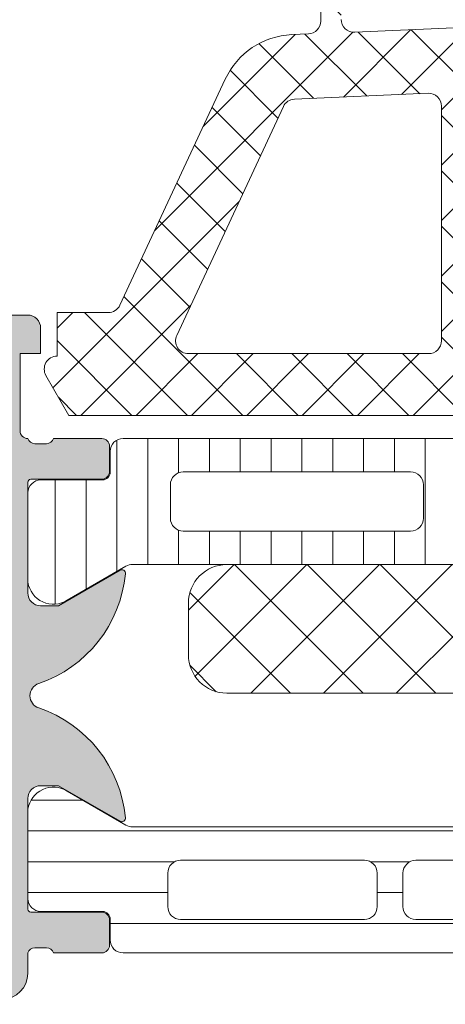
# Model space of a CAD drawing. Header units: millimetres. Extents: x 144573 to 336993, y 74252 to 247042.
# Tile 777 of 1056: x 224734 to 224750, y 194869 to 194907. Entities that reach past the tile are written whole.
import ezdxf

# ---------------------------------------------------------------- set-up
doc = ezdxf.new("R2010")
doc.units = ezdxf.units.MM
doc.layers.add('FASÁDA DETAILNÍ', color=255, linetype='Continuous', lineweight=0)
doc.layers.add('NOVA', color=255, linetype='Continuous', lineweight=0)

# ---------------------------------------------------------------- blocks, each defined once
blk = doc.blocks.new('A$C69D17D4D')
at = {"layer": 'FASÁDA DETAILNÍ'}
h = blk.add_hatch(dxfattribs=at)
h.set_pattern_fill('ANSI37', color=256, scale=0.48, angle=180, style=0)
h.set_pattern_definition([(225, (1618.818060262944, 21524.49993133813), (1.077630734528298, -1.077630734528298), []), (315, (1618.818060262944, 21524.49993133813), (1.077630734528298, 1.077630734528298), [])])
edge = h.paths.add_edge_path(flags=16)
edge.add_line((1622.219337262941, 21523.83563733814), (1622.119593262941, 21522.44278333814))
edge.add_arc((1622.718060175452, 21522.39992584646), 0.5999995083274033, 175.9039194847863, 270.0000083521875)
edge.add_arc((1622.718060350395, 21522.39992584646), 0.5999995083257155, 269.9999916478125, 364.0960805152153)
edge.add_line((1623.316527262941, 21522.44278333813), (1623.216783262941, 21523.83563733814))
edge.add_arc((1622.718060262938, 21523.79992286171), 0.500000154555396, 4.096064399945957, 175.9039356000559)
edge = h.paths.add_edge_path(flags=16)
edge.add_arc((1624.318056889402, 21526.99993096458), 0.49999962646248, 179.9999571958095, 270.0000428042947)
edge.add_line((1624.318057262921, 21526.49993133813), (1627.911742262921, 21526.49993133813))
edge.add_arc((1627.911742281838, 21526.99993167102), 0.5000003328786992, 269.9999978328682, 383.2180266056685)
edge.add_line((1628.371248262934, 21527.19704733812), (1625.655370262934, 21533.52814933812))
edge.add_arc((1625.195864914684, 21533.33103341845), 0.4999998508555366, 23.21808179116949, 92.50011063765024)
edge.add_line((1625.174054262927, 21533.83055733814), (1624.296247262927, 21533.79223133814))
edge.add_arc((1624.318056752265, 21533.29270772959), 0.4999994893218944, 92.49997911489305, 180.0000448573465)
edge.add_line((1623.818057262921, 21533.29270733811), (1623.818057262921, 21526.99993133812))
edge = h.paths.add_edge_path(flags=16)
edge.add_line((1598.764138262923, 21532.40809333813), (1594.615468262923, 21523.51124033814))
edge.add_arc((1595.068622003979, 21523.29993120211), 0.4999998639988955, 154.9999920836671, 270.0000296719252)
edge.add_line((1595.068622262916, 21522.79993133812), (1604.418057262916, 21522.79993133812))
edge.add_arc((1604.418057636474, 21523.2999309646), 0.4999996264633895, 269.9999571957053, 360.0000428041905)
edge.add_line((1604.918057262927, 21523.29993133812), (1604.918057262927, 21532.42385433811))
edge.add_arc((1604.418057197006, 21532.42385417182), 0.5000000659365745, 1.905565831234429e-05, 92.50002724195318)
edge.add_line((1604.396247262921, 21532.92337833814), (1599.195483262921, 21532.69630833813))
edge.add_arc((1599.217292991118, 21532.19678293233), 0.5000012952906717, 92.4999974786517, 154.9999080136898)
edge = h.paths.add_edge_path(flags=16)
edge.add_arc((1607.618056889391, 21523.2999309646), 0.49999962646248, 179.9999571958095, 270.0000428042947)
edge.add_line((1607.618057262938, 21522.79993133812), (1614.818057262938, 21522.79993133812))
edge.add_arc((1614.818057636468, 21523.2999309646), 0.4999996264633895, 269.9999571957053, 360.0000428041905)
edge.add_line((1615.318057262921, 21523.29993133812), (1615.318057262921, 21524.49993133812))
edge.add_arc((1617.318055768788, 21524.49993283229), 1.999998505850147, 89.99995719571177, 180.0000428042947, ccw=False)
edge.add_line((1617.318057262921, 21526.49993133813), (1621.118057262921, 21526.49993133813))
edge.add_arc((1621.118057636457, 21526.99993096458), 0.4999996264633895, 269.9999571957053, 360.0000428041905)
edge.add_line((1621.618057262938, 21526.99993133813), (1621.618057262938, 21533.15299233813))
edge.add_arc((1621.118057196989, 21533.15299217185), 0.5000000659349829, 1.905607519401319e-05, 92.50002724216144)
edge.add_line((1621.096247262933, 21533.65251633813), (1615.596247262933, 21533.41238133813))
edge.add_arc((1615.618056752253, 21532.91285772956), 0.499999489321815, 92.49997911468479, 180.0000448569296)
edge.add_line((1615.118057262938, 21532.91285733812), (1615.118057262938, 21527.59993133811))
edge.add_arc((1614.018057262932, 21527.59993133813), 1.099999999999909, -180, 0, ccw=False)
edge.add_line((1612.918057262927, 21527.59993133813), (1612.918057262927, 21532.77314233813))
edge.add_arc((1612.418057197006, 21532.77314217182), 0.5000000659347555, 1.905607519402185e-05, 92.50002724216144)
edge.add_line((1612.396247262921, 21533.27266633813), (1607.596247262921, 21533.06309333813))
edge.add_arc((1607.618056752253, 21532.56356972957), 0.499999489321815, 92.49997911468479, 180.0000448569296)
edge.add_line((1607.118057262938, 21532.56356933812), (1607.118057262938, 21523.29993133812))
edge = h.paths.add_edge_path()
edge.add_line((1592.405004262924, 21524.68638833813), (1596.502853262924, 21533.47425433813))
edge.add_ellipse((1599.221778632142, 21532.20639684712), major_axis=(-3.000002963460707, 0), ratio=1, start_angle=272.5000588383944, end_angle=334.99996937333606, ccw=False)
edge.add_line((1599.090917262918, 21535.20354433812), (1599.739867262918, 21535.23187833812))
edge.add_ellipse((1599.7180577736, 21535.73140194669), major_axis=(-0.4999994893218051, 0), ratio=1, start_angle=92.49997911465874, end_angle=180.0000448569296)
edge.add_line((1600.218057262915, 21535.73140233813), (1600.218057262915, 21536.69993133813))
edge.add_ellipse((1600.318057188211, 21536.69993141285), major_axis=(-0.09999992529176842, 0), ratio=1, start_angle=-90.00004280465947, end_angle=4.280335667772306e-05, ccw=False)
edge.add_line((1600.318057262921, 21536.79993133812), (1600.918057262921, 21536.79993133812))
edge.add_ellipse((1600.918057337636, 21536.69993141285), major_axis=(-0.09999992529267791, 0), ratio=1, start_angle=179.9999571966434, end_angle=270.00004280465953, ccw=False)
edge.add_line((1601.018057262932, 21536.69993133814), (1601.018057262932, 21535.79689333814))
edge.add_ellipse((1601.518057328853, 21535.79689350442), major_axis=(-0.5000000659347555, 0), ratio=1, start_angle=1.905607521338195e-05, end_angle=92.50002724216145)
edge.add_line((1601.539867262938, 21535.29736933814), (1610.440161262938, 21535.69120733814))
edge.add_ellipse((1610.418057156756, 21536.19071861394), major_axis=(-0.5000001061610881, 0), ratio=1, start_angle=92.53376922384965, end_angle=180.0000829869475)
edge.add_line((1610.918057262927, 21536.19071933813), (1610.918057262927, 21536.79993133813))
edge.add_ellipse((1611.018057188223, 21536.79993141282), major_axis=(-0.09999992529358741, 0), ratio=1, start_angle=-90.0000428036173, end_angle=4.280335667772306e-05, ccw=False)
edge.add_line((1611.018057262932, 21536.89993133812), (1611.618057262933, 21536.89993133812))
edge.add_ellipse((1611.618057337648, 21536.79993141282), major_axis=(-0.09999992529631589, 0), ratio=1, start_angle=179.9999571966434, end_angle=270.0000428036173, ccw=False)
edge.add_line((1611.718057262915, 21536.79993133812), (1611.718057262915, 21536.27036933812))
edge.add_ellipse((1612.218057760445, 21536.2703690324), major_axis=(-0.5000004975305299, 0), ratio=1, start_angle=-3.503386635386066e-05, end_angle=92.53369799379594)
edge.add_line((1612.240161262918, 21535.77085733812), (1623.780386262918, 21536.28151333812))
edge.add_ellipse((1623.758576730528, 21536.78103793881), major_axis=(-0.5000004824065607, 0), ratio=1, start_angle=92.4999790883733, end_angle=183.2170573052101)
edge.add_line((1624.25778926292, 21536.80909733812), (1623.96922626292, 21541.94284033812))
edge.add_ellipse((1623.558808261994, 21541.82728491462), major_axis=(-0.426375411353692, 0), ratio=1, start_angle=195.7248544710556, end_angle=339.2410276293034)
edge.add_line((1623.160113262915, 21541.97840833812), (1623.161353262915, 21541.74580533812))
edge.add_line((1623.161353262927, 21541.74580533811), (1623.459491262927, 21539.86322633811))
edge.add_line((1623.45949126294, 21539.86322633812), (1623.05906526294, 21537.01394133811))
edge.add_ellipse((1622.761984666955, 21537.05569193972), major_axis=(-0.2999999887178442, 0), ratio=1, start_angle=55.40225361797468, end_angle=172.0002559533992, ccw=False)
edge.add_ellipse((1624.295098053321, 21539.2782630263), major_axis=(-3.000047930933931, 0), ratio=1, start_angle=-18.008424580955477, end_angle=55.40235871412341, ccw=False)
edge.add_line((1621.442019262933, 21540.20574833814), (1622.075595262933, 21542.46063933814))
edge.add_ellipse((1622.850807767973, 21542.29970979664), major_axis=(-0.7917403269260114, 0), ratio=1, start_angle=276.79834625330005, end_angle=348.2723102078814, ccw=False)
edge.add_line((1622.757085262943, 21543.08588333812), (1623.815295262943, 21543.08710433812))
edge.add_ellipse((1623.686171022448, 21541.90801811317), major_axis=(-1.186135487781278, 0), ratio=1, start_angle=198.6555764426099, end_angle=263.7503218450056, ccw=False)
edge.add_line((1624.809985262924, 21542.28743733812), (1625.904318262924, 21539.04609733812))
edge.add_line((1625.904318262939, 21539.04609733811), (1628.794096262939, 21530.99630233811))
edge.add_line((1628.794096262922, 21530.99630233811), (1633.126905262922, 21521.09842533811))
edge.add_ellipse((1632.667896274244, 21520.90015527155), major_axis=(-0.5000002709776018, 0), ratio=1, start_angle=90.0665763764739, end_angle=203.3620494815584, ccw=False)
edge.add_line((1632.668477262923, 21520.40015533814), (1632.121776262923, 21520.39952033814))
edge.add_ellipse((1632.121195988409, 21520.89952044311), major_axis=(-0.5000004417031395, 0), ratio=1, start_angle=23.920824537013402, end_angle=90.06649451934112, ccw=False)
edge.add_line((1631.664142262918, 21520.69678333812), (1630.262386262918, 21523.90078633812))
edge.add_ellipse((1629.346245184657, 21523.49993200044), major_axis=(-0.9999993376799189, 0), ratio=1, start_angle=203.6316147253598, end_angle=270.0000528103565)
edge.add_line((1629.346244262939, 21524.49993133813), (1624.118302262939, 21524.49993133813))
edge.add_line((1624.118302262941, 21524.49993133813), (1624.118293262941, 21522.70045233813))
edge.add_line((1624.118293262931, 21522.70045233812), (1624.633094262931, 21522.56251033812))
edge.add_ellipse((1624.518329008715, 21522.28535631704), major_axis=(-0.2999756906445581, 0), ratio=1, start_angle=157.4964333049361, end_angle=247.5062997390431, ccw=False)
edge.add_line((1624.795463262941, 21522.17054333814), (1623.946296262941, 21520.90041633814))
edge.add_ellipse((1623.080432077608, 21521.40013710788), major_axis=(-0.9997207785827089, 0), ratio=1, start_angle=89.99238815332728, end_angle=150.0092393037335, ccw=False)
edge.add_line((1623.080299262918, 21520.40041633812), (1622.355938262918, 21520.40044733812))
edge.add_ellipse((1622.356146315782, 21521.40018517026), major_axis=(-0.9997378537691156, 0), ratio=1, start_angle=29.99132494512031, end_angle=89.98807632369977, ccw=False)
edge.add_line((1621.490272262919, 21520.90044733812), (1620.64110526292, 21522.17054333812))
edge.add_ellipse((1620.918252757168, 21522.28535522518), major_axis=(-0.2999875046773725, 0), ratio=1, start_angle=-67.50139619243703, end_angle=22.50240617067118, ccw=False)
edge.add_line((1620.803459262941, 21522.56251033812), (1621.318275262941, 21522.70048233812))
edge.add_line((1621.318275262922, 21522.70048233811), (1621.318283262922, 21524.49993133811))
edge.add_line((1621.318283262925, 21524.49993133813), (1618.118056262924, 21524.49993133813))
edge.add_ellipse((1618.118056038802, 21524.19993156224), major_axis=(-0.2999997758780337, 0), ratio=1, start_angle=-90.00004280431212, end_angle=4.280405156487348e-05)
edge.add_line((1617.818056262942, 21524.19993133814), (1617.818056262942, 21520.89993533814))
edge.add_ellipse((1617.318056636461, 21520.89993496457), major_axis=(-0.49999962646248, 0), ratio=1, start_angle=89.99995719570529, end_angle=180.0000428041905, ccw=False)
edge.add_line((1617.318056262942, 21520.39993533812), (1590.420434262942, 21520.39993533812))
edge.add_line((1590.420434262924, 21520.39993533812), (1589.525316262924, 21521.95032733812))
edge.add_ellipse((1589.958328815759, 21522.20032742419), major_axis=(-0.4999999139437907, 0), ratio=1, start_angle=-89.99993664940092, end_angle=30.000017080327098, ccw=False)
edge.add_line((1589.958328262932, 21522.70032733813), (1589.958328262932, 21524.39769833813))
edge.add_line((1589.958328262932, 21524.39769833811), (1591.951850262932, 21524.39769833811))
edge.add_ellipse((1591.951850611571, 21524.89769859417), major_axis=(-0.500000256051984, 0), ratio=1, start_angle=89.9999600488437, end_angle=154.9998714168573)
h = blk.add_hatch(dxfattribs=at)
h.set_pattern_fill('ANSI37', color=256, scale=0.48, angle=180, style=0)
h.set_pattern_definition([(225, (1618.818060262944, 21524.49993115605), (1.077630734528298, -1.077630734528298), []), (315, (1618.818060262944, 21524.49993115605), (1.077630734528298, 1.077630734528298), [])])
edge = h.paths.add_edge_path(flags=16)
edge.add_line((1622.219337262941, 21523.83563715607), (1622.119593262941, 21522.44278315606))
edge.add_arc((1622.718060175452, 21522.39992566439), 0.5999995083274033, 175.9039194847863, 270.0000083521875)
edge.add_arc((1622.718060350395, 21522.39992566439), 0.5999995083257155, 269.9999916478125, 364.0960805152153)
edge.add_line((1623.316527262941, 21522.44278315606), (1623.216783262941, 21523.83563715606))
edge.add_arc((1622.718060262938, 21523.79992267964), 0.500000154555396, 4.096064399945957, 175.9039356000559)
edge = h.paths.add_edge_path(flags=16)
edge.add_arc((1624.318056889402, 21526.99993078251), 0.49999962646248, 179.9999571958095, 270.0000428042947)
edge.add_line((1624.318057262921, 21526.49993115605), (1627.911742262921, 21526.49993115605))
edge.add_arc((1627.911742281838, 21526.99993148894), 0.5000003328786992, 269.9999978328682, 383.2180266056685)
edge.add_line((1628.371248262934, 21527.19704715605), (1625.655370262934, 21533.52814915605))
edge.add_arc((1625.195864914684, 21533.33103323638), 0.4999998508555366, 23.21808179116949, 92.50011063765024)
edge.add_line((1625.174054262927, 21533.83055715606), (1624.296247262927, 21533.79223115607))
edge.add_arc((1624.318056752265, 21533.29270754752), 0.4999994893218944, 92.49997911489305, 180.0000448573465)
edge.add_line((1623.818057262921, 21533.29270715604), (1623.818057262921, 21526.99993115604))
edge = h.paths.add_edge_path(flags=16)
edge.add_line((1598.764138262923, 21532.40809315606), (1594.615468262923, 21523.51124015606))
edge.add_arc((1595.068622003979, 21523.29993102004), 0.4999998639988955, 154.9999920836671, 270.0000296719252)
edge.add_line((1595.068622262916, 21522.79993115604), (1604.418057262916, 21522.79993115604))
edge.add_arc((1604.418057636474, 21523.29993078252), 0.4999996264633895, 269.9999571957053, 360.0000428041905)
edge.add_line((1604.918057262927, 21523.29993115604), (1604.918057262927, 21532.42385415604))
edge.add_arc((1604.418057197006, 21532.42385398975), 0.5000000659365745, 1.905565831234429e-05, 92.50002724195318)
edge.add_line((1604.396247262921, 21532.92337815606), (1599.195483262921, 21532.69630815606))
edge.add_arc((1599.217292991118, 21532.19678275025), 0.5000012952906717, 92.4999974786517, 154.9999080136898)
edge = h.paths.add_edge_path(flags=16)
edge.add_arc((1607.618056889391, 21523.29993078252), 0.49999962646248, 179.9999571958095, 270.0000428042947)
edge.add_line((1607.618057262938, 21522.79993115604), (1614.818057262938, 21522.79993115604))
edge.add_arc((1614.818057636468, 21523.29993078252), 0.4999996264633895, 269.9999571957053, 360.0000428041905)
edge.add_line((1615.318057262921, 21523.29993115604), (1615.318057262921, 21524.49993115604))
edge.add_arc((1617.318055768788, 21524.49993265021), 1.999998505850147, 89.99995719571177, 180.0000428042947, ccw=False)
edge.add_line((1617.318057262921, 21526.49993115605), (1621.118057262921, 21526.49993115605))
edge.add_arc((1621.118057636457, 21526.99993078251), 0.4999996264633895, 269.9999571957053, 360.0000428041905)
edge.add_line((1621.618057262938, 21526.99993115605), (1621.618057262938, 21533.15299215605))
edge.add_arc((1621.118057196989, 21533.15299198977), 0.5000000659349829, 1.905607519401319e-05, 92.50002724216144)
edge.add_line((1621.096247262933, 21533.65251615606), (1615.596247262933, 21533.41238115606))
edge.add_arc((1615.618056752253, 21532.91285754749), 0.499999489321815, 92.49997911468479, 180.0000448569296)
edge.add_line((1615.118057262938, 21532.91285715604), (1615.118057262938, 21527.59993115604))
edge.add_arc((1614.018057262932, 21527.59993115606), 1.099999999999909, -180, 0, ccw=False)
edge.add_line((1612.918057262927, 21527.59993115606), (1612.918057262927, 21532.77314215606))
edge.add_arc((1612.418057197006, 21532.77314198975), 0.5000000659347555, 1.905607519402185e-05, 92.50002724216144)
edge.add_line((1612.396247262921, 21533.27266615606), (1607.596247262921, 21533.06309315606))
edge.add_arc((1607.618056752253, 21532.56356954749), 0.499999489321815, 92.49997911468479, 180.0000448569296)
edge.add_line((1607.118057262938, 21532.56356915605), (1607.118057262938, 21523.29993115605))
edge = h.paths.add_edge_path()
edge.add_line((1592.405004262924, 21524.68638815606), (1596.502853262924, 21533.47425415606))
edge.add_ellipse((1599.221778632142, 21532.20639666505), major_axis=(-3.000002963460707, 0), ratio=1, start_angle=272.5000588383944, end_angle=334.99996937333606, ccw=False)
edge.add_line((1599.090917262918, 21535.20354415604), (1599.739867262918, 21535.23187815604))
edge.add_ellipse((1599.7180577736, 21535.73140176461), major_axis=(-0.4999994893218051, 0), ratio=1, start_angle=92.49997911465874, end_angle=180.0000448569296)
edge.add_line((1600.218057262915, 21535.73140215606), (1600.218057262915, 21536.69993115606))
edge.add_ellipse((1600.318057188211, 21536.69993123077), major_axis=(-0.09999992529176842, 0), ratio=1, start_angle=-90.00004280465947, end_angle=4.280335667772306e-05, ccw=False)
edge.add_line((1600.318057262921, 21536.79993115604), (1600.918057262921, 21536.79993115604))
edge.add_ellipse((1600.918057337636, 21536.69993123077), major_axis=(-0.09999992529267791, 0), ratio=1, start_angle=179.9999571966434, end_angle=270.00004280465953, ccw=False)
edge.add_line((1601.018057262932, 21536.69993115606), (1601.018057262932, 21535.79689315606))
edge.add_ellipse((1601.518057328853, 21535.79689332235), major_axis=(-0.5000000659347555, 0), ratio=1, start_angle=1.905607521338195e-05, end_angle=92.50002724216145)
edge.add_line((1601.539867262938, 21535.29736915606), (1610.440161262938, 21535.69120715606))
edge.add_ellipse((1610.418057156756, 21536.19071843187), major_axis=(-0.5000001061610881, 0), ratio=1, start_angle=92.53376922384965, end_angle=180.0000829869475)
edge.add_line((1610.918057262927, 21536.19071915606), (1610.918057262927, 21536.79993115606))
edge.add_ellipse((1611.018057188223, 21536.79993123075), major_axis=(-0.09999992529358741, 0), ratio=1, start_angle=-90.0000428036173, end_angle=4.280335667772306e-05, ccw=False)
edge.add_line((1611.018057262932, 21536.89993115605), (1611.618057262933, 21536.89993115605))
edge.add_ellipse((1611.618057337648, 21536.79993123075), major_axis=(-0.09999992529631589, 0), ratio=1, start_angle=179.9999571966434, end_angle=270.0000428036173, ccw=False)
edge.add_line((1611.718057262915, 21536.79993115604), (1611.718057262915, 21536.27036915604))
edge.add_ellipse((1612.218057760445, 21536.27036885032), major_axis=(-0.5000004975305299, 0), ratio=1, start_angle=-3.503386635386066e-05, end_angle=92.53369799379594)
edge.add_line((1612.240161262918, 21535.77085715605), (1623.780386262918, 21536.28151315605))
edge.add_ellipse((1623.758576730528, 21536.78103775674), major_axis=(-0.5000004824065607, 0), ratio=1, start_angle=92.4999790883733, end_angle=183.2170573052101)
edge.add_line((1624.25778926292, 21536.80909715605), (1623.96922626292, 21541.94284015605))
edge.add_ellipse((1623.558808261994, 21541.82728473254), major_axis=(-0.426375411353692, 0), ratio=1, start_angle=195.7248544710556, end_angle=339.2410276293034)
edge.add_line((1623.160113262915, 21541.97840815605), (1623.161353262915, 21541.74580515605))
edge.add_line((1623.161353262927, 21541.74580515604), (1623.459491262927, 21539.86322615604))
edge.add_line((1623.45949126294, 21539.86322615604), (1623.05906526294, 21537.01394115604))
edge.add_ellipse((1622.761984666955, 21537.05569175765), major_axis=(-0.2999999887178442, 0), ratio=1, start_angle=55.40225361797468, end_angle=172.0002559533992, ccw=False)
edge.add_ellipse((1624.295098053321, 21539.27826284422), major_axis=(-3.000047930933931, 0), ratio=1, start_angle=-18.008424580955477, end_angle=55.40235871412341, ccw=False)
edge.add_line((1621.442019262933, 21540.20574815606), (1622.075595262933, 21542.46063915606))
edge.add_ellipse((1622.850807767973, 21542.29970961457), major_axis=(-0.7917403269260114, 0), ratio=1, start_angle=276.79834625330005, end_angle=348.2723102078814, ccw=False)
edge.add_line((1622.757085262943, 21543.08588315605), (1623.815295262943, 21543.08710415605))
edge.add_ellipse((1623.686171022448, 21541.9080179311), major_axis=(-1.186135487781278, 0), ratio=1, start_angle=198.6555764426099, end_angle=263.7503218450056, ccw=False)
edge.add_line((1624.809985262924, 21542.28743715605), (1625.904318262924, 21539.04609715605))
edge.add_line((1625.904318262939, 21539.04609715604), (1628.794096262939, 21530.99630215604))
edge.add_line((1628.794096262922, 21530.99630215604), (1633.126905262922, 21521.09842515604))
edge.add_ellipse((1632.667896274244, 21520.90015508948), major_axis=(-0.5000002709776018, 0), ratio=1, start_angle=90.0665763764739, end_angle=203.3620494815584, ccw=False)
edge.add_line((1632.668477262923, 21520.40015515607), (1632.121776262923, 21520.39952015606))
edge.add_ellipse((1632.121195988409, 21520.89952026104), major_axis=(-0.5000004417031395, 0), ratio=1, start_angle=23.920824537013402, end_angle=90.06649451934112, ccw=False)
edge.add_line((1631.664142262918, 21520.69678315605), (1630.262386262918, 21523.90078615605))
edge.add_ellipse((1629.346245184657, 21523.49993181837), major_axis=(-0.9999993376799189, 0), ratio=1, start_angle=203.6316147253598, end_angle=270.0000528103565)
edge.add_line((1629.346244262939, 21524.49993115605), (1624.118302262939, 21524.49993115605))
edge.add_line((1624.118302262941, 21524.49993115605), (1624.118293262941, 21522.70045215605))
edge.add_line((1624.118293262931, 21522.70045215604), (1624.633094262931, 21522.56251015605))
edge.add_ellipse((1624.518329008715, 21522.28535613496), major_axis=(-0.2999756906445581, 0), ratio=1, start_angle=157.4964333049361, end_angle=247.5062997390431, ccw=False)
edge.add_line((1624.795463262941, 21522.17054315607), (1623.946296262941, 21520.90041615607))
edge.add_ellipse((1623.080432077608, 21521.4001369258), major_axis=(-0.9997207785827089, 0), ratio=1, start_angle=89.99238815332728, end_angle=150.0092393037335, ccw=False)
edge.add_line((1623.080299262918, 21520.40041615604), (1622.355938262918, 21520.40044715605))
edge.add_ellipse((1622.356146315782, 21521.40018498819), major_axis=(-0.9997378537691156, 0), ratio=1, start_angle=29.99132494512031, end_angle=89.98807632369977, ccw=False)
edge.add_line((1621.490272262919, 21520.90044715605), (1620.64110526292, 21522.17054315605))
edge.add_ellipse((1620.918252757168, 21522.2853550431), major_axis=(-0.2999875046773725, 0), ratio=1, start_angle=-67.50139619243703, end_angle=22.50240617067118, ccw=False)
edge.add_line((1620.803459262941, 21522.56251015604), (1621.318275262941, 21522.70048215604))
edge.add_line((1621.318275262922, 21522.70048215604), (1621.318283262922, 21524.49993115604))
edge.add_line((1621.318283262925, 21524.49993115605), (1618.118056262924, 21524.49993115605))
edge.add_ellipse((1618.118056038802, 21524.19993138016), major_axis=(-0.2999997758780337, 0), ratio=1, start_angle=-90.00004280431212, end_angle=4.280405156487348e-05)
edge.add_line((1617.818056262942, 21524.19993115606), (1617.818056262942, 21520.89993515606))
edge.add_ellipse((1617.318056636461, 21520.8999347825), major_axis=(-0.49999962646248, 0), ratio=1, start_angle=89.99995719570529, end_angle=180.0000428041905, ccw=False)
edge.add_line((1617.318056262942, 21520.39993515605), (1590.420434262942, 21520.39993515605))
edge.add_line((1590.420434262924, 21520.39993515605), (1589.525316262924, 21521.95032715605))
edge.add_ellipse((1589.958328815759, 21522.20032724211), major_axis=(-0.4999999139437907, 0), ratio=1, start_angle=-89.99993664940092, end_angle=30.000017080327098, ccw=False)
edge.add_line((1589.958328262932, 21522.70032715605), (1589.958328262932, 21524.39769815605))
edge.add_line((1589.958328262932, 21524.39769815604), (1591.951850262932, 21524.39769815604))
edge.add_ellipse((1591.951850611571, 21524.8976984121), major_axis=(-0.500000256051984, 0), ratio=1, start_angle=89.9999600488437, end_angle=154.9998714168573)
h = blk.add_hatch(color=256, dxfattribs=at)
edge = h.paths.add_edge_path()
edge.add_arc((1588.938067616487, 21501.20006205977), 0.1199999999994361, 180, 270.0000000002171)
edge.add_line((1588.938067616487, 21501.08006205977), (1591.698065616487, 21501.08006205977))
edge.add_arc((1591.698065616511, 21500.78006205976), 0.3000000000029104, 6.947971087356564e-10, 90.00000000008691, ccw=False)
edge.add_line((1591.998065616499, 21500.78006205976), (1591.998065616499, 21499.80008774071))
edge.add_arc((1591.698065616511, 21499.80008774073), 0.2999999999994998, 269.99999999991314, 359.9999999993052, ccw=False)
edge.add_line((1591.698065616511, 21499.50008774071), (1589.818054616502, 21499.50008774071))
edge.add_arc((1589.550511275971, 21499.42122064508), 0.2789255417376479, 16.42459455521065, 91.16287007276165)
edge.add_line((1589.544850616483, 21499.7000887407), (1589.091256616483, 21499.7000887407))
edge.add_arc((1589.085588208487, 21499.42125129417), 0.2788950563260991, 88.83541062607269, 163.5801235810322)
edge.add_line((1588.818067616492, 21499.50008774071), (1588.818067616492, 21498.69991302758))
edge.add_arc((1587.818067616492, 21498.69991302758), 0.9999999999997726, -89.99999999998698, 0, ccw=False)
edge.add_line((1587.818067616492, 21497.69991302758), (1584.318060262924, 21497.69991302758))
edge.add_arc((1584.318080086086, 21498.69993285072), 1.000019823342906, 180.0011357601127, 269.99886423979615, ccw=False)
edge.add_line((1583.318060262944, 21498.69991302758), (1583.318060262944, 21499.19991302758))
edge.add_line((1583.318060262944, 21499.19991302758), (1585.818060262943, 21499.19991302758))
edge.add_arc((1585.818014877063, 21500.19995841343), 1.000045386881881, 270.0026002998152, 359.99739970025)
edge.add_line((1586.818060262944, 21500.19991302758), (1586.818060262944, 21501.49993133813))
edge.add_arc((1585.818007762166, 21501.49987883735), 1.000052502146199, 0.003007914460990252, 89.99699208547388)
edge.add_line((1585.818060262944, 21502.49993133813), (1578.818060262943, 21502.49993133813))
edge.add_arc((1578.318060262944, 21501.97480958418), 0.7250881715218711, 46.4038161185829, 133.5961838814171)
edge.add_line((1577.818060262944, 21502.49993133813), (1571.783972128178, 21502.49993133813))
edge.add_arc((1571.784024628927, 21501.49987883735), 1.00005250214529, 90.00300791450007, 179.996992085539)
edge.add_line((1570.783972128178, 21501.49993133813), (1570.783972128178, 21500.19991302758))
edge.add_arc((1571.78401751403, 21500.19995841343), 1.000045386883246, 180.00260029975, 269.9973997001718)
edge.add_line((1571.783972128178, 21499.19991302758), (1573.318060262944, 21499.19991302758))
edge.add_line((1573.318060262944, 21499.19991302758), (1573.318060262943, 21498.59990692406))
edge.add_line((1573.318060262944, 21498.59990692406), (1572.218054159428, 21497.49993133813))
edge.add_line((1572.218054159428, 21497.49993133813), (1568.818060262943, 21497.49993133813))
edge.add_line((1568.818060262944, 21497.49993133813), (1568.818060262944, 21524.499832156))
edge.add_line((1568.818060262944, 21524.499832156), (1572.218054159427, 21524.499832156))
edge.add_line((1572.218054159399, 21524.499832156), (1573.318060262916, 21523.39985657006))
edge.add_line((1573.318060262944, 21523.39985657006), (1573.318060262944, 21522.79985046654))
edge.add_line((1573.318060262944, 21522.79985046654), (1571.783972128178, 21522.79985046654))
edge.add_arc((1571.78401751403, 21521.79980508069), 1.000045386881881, 90.00260029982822, 179.9973997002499)
edge.add_line((1570.783972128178, 21521.79985046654), (1570.783972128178, 21520.499832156))
edge.add_arc((1571.784024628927, 21520.49988465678), 1.000052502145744, 180.003007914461, 269.9969920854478)
edge.add_line((1571.783972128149, 21519.499832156), (1577.818060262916, 21519.499832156))
edge.add_arc((1578.318060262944, 21520.02495390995), 0.7250881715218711, 226.4038161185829, 313.5961838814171)
edge.add_line((1578.818060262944, 21519.499832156), (1585.818060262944, 21519.499832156))
edge.add_arc((1585.818007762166, 21520.49988465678), 1.00005250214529, 270.0030079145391, 359.996992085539)
edge.add_line((1586.818060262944, 21520.499832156), (1586.818060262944, 21521.79985046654))
edge.add_arc((1585.818014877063, 21521.79980508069), 1.000045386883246, 0.00260029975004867, 89.9973997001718)
edge.add_line((1585.818060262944, 21522.79985046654), (1583.318060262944, 21522.79985046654))
edge.add_line((1583.318060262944, 21522.79985046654), (1583.318060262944, 21523.29985046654))
edge.add_arc((1584.318080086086, 21523.2998306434), 1.00001982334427, 90.00113576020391, 179.9988642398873, ccw=False)
edge.add_line((1584.318060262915, 21524.29985046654), (1588.818060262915, 21524.29985046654))
edge.add_arc((1588.818070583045, 21523.79986078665), 0.4999896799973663, -0.0011826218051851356, 90.00118262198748, ccw=False)
edge.add_line((1589.318060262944, 21523.79985046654), (1589.318060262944, 21522.79985046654))
edge.add_line((1589.318060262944, 21522.79985046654), (1588.518057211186, 21522.79985046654))
edge.add_line((1588.518057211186, 21522.79985046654), (1588.518057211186, 21519.79983520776))
edge.add_arc((1588.818064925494, 21519.79983251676), 0.3000077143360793, 179.9994860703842, 270.0005139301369)
edge.add_arc((1589.085588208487, 21519.57866124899), 0.2788950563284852, 196.4198764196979, 271.1645893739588)
edge.add_line((1589.091256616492, 21519.29982380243), (1589.544850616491, 21519.29982380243))
edge.add_arc((1589.550511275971, 21519.57869189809), 0.2789255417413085, 268.8371299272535, 343.5754054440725)
edge.add_line((1589.81805461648, 21519.49982480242), (1591.698065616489, 21519.49982480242))
edge.add_arc((1591.698065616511, 21519.19982480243), 0.2999999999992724, 0, 90.00000000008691, ccw=False)
edge.add_line((1591.998065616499, 21519.19982480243), (1591.998065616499, 21518.21985048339))
edge.add_arc((1591.698065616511, 21518.21985048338), 0.2999999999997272, -90.00000000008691, 0, ccw=False)
edge.add_line((1591.698065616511, 21517.91985048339), (1588.938067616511, 21517.91985048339))
edge.add_arc((1588.938067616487, 21517.7998504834), 0.1200000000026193, 89.99999999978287, 179.999999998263)
edge.add_line((1588.818067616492, 21517.7998504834), (1588.818067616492, 21513.49982480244))
edge.add_arc((1589.318067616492, 21513.49982480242), 0.5, 180, 269.9999999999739)
edge.add_line((1589.318067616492, 21512.99982480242), (1590.018067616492, 21512.99982480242))
edge.add_line((1590.018067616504, 21512.99982480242), (1592.410887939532, 21514.38132026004))
edge.add_arc((1592.47994783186, 21514.26170501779), 0.1381197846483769, -7.7024374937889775, 119.99999999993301, ccw=False)
edge.add_arc((1587.63859659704, 21514.70932340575), 4.999999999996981, 288.7094007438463, 354.6507719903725, ccw=False)
edge.add_arc((1589.402822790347, 21509.49995627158), 0.4999999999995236, 108.7094007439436, 251.2905992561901)
edge.add_arc((1587.63859659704, 21504.29058913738), 5.000000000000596, 5.349228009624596, 71.29059925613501, ccw=False)
edge.add_arc((1592.47994783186, 21504.73820752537), 0.1381197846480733, -120.00000000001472, 7.702437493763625, ccw=False)
edge.add_line((1592.410887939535, 21504.61859228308), (1590.018067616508, 21506.0000877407))
edge.add_line((1590.018067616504, 21506.00008774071), (1589.318067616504, 21506.00008774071))
edge.add_arc((1589.318067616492, 21505.50008774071), 0.5, 89.99999999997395, 180)
edge.add_line((1588.818067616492, 21505.50008774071), (1588.818067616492, 21501.20006205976))
edge = h.paths.add_edge_path(flags=16)
edge.add_arc((1570.918066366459, 21516.49983978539), 0.5, 90, 180)
edge.add_line((1570.418066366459, 21516.49983978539), (1570.418066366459, 21504.49993133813))
edge.add_arc((1570.918066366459, 21504.49993133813), 0.5, 180, 270)
edge.add_line((1570.918066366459, 21503.99993133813), (1586.618048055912, 21503.99993133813))
edge.add_arc((1586.618048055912, 21504.49993133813), 0.5, 270, 360)
edge.add_line((1587.118048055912, 21504.49993133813), (1587.118048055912, 21516.49983978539))
edge.add_arc((1586.618048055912, 21516.49983978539), 0.5, 0, 90)
edge.add_line((1586.618048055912, 21516.99983978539), (1585.118048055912, 21516.99983978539))
edge.add_line((1585.118048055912, 21516.99983978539), (1585.118048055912, 21517.49983978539))
edge.add_arc((1584.618048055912, 21517.49983978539), 0.5, 0, 90)
edge.add_line((1584.618048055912, 21517.99983978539), (1572.918066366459, 21517.99983978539))
edge.add_arc((1572.918066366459, 21517.49983978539), 0.5, 90, 180)
edge.add_line((1572.418066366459, 21517.49983978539), (1572.418066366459, 21516.99983978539))
edge.add_line((1572.418066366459, 21516.99983978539), (1570.918066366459, 21516.99983978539))
h = blk.add_hatch(dxfattribs=at)
h.set_pattern_fill('LINIE', color=256, scale=1.2, angle=90, style=0)
h.set_pattern_definition([(90, (19.28296211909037, -0.6246130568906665), (-1.2, 7.347638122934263e-17), [])])
edge = h.paths.add_edge_path()
edge.add_arc((1628.407976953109, 21518.19074167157), 0.2999999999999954, -179.99792470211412, -89.99792470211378, ccw=False)
edge.add_line((1628.107976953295, 21518.19073080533), (1628.107948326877, 21519.00106213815))
edge.add_arc((1627.607951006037, 21519.00104670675), 0.4999973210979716, 0.001768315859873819, 90.0023822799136)
edge.add_line((1627.607930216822, 21519.50104402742), (1626.766857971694, 21519.50236457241))
edge.add_arc((1626.766857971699, 21519.70236457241), 0.1999999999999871, -179.99999999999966, -89.99999999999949, ccw=False)
edge.add_line((1626.566857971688, 21519.70236457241), (1626.566857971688, 21523.8023645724))
edge.add_arc((1626.066857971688, 21523.80236457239), 0.5000000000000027, -5.216109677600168e-13, 89.99999999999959)
edge.add_line((1626.066857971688, 21524.30236457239), (1625.23610874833, 21524.30236457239))
edge.add_arc((1625.23610874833, 21523.30236457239), 0.9999999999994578, 90.00000000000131, 164.9999999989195)
edge.add_line((1624.270182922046, 21523.56118361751), (1624.066857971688, 21522.80236457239))
edge.add_line((1624.066857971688, 21522.80236457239), (1625.066857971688, 21522.80236457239))
edge.add_line((1625.066857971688, 21522.80236457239), (1625.066857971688, 21520.5023645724))
edge.add_arc((1624.062731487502, 21520.50407381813), 1.004127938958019, -89.76591227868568, -0.09753001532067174, ccw=False)
edge.add_line((1624.066833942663, 21519.49995425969), (1621.066955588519, 21519.49995425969))
edge.add_arc((1621.070983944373, 21520.50407360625), 1.004127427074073, 180.0975179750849, 269.77014032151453, ccw=False)
edge.add_line((1620.066857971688, 21520.5023645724), (1620.066857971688, 21522.80236457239))
edge.add_line((1620.066857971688, 21522.80236457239), (1621.066857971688, 21522.80236457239))
edge.add_line((1621.066857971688, 21522.80236457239), (1620.863533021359, 21523.56118361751))
edge.add_arc((1619.897607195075, 21523.30236457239), 1.000000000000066, 15.00000000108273, 89.99999999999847)
edge.add_line((1619.897607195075, 21524.30236457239), (1619.066857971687, 21524.30236457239))
edge.add_arc((1619.066857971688, 21523.80236457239), 0.4999999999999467, 89.99999999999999, 180)
edge.add_line((1618.566857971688, 21523.80236457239), (1618.566857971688, 21519.7023645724))
edge.add_arc((1618.362684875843, 21519.7040931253), 0.2041804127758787, -88.8441310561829, -0.4850610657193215, ccw=False)
edge.add_line((1618.366803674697, 21519.49995425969), (1592.525436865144, 21519.49993133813))
edge.add_arc((1592.525452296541, 21518.99993401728), 0.4999973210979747, 90.00176831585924, 180.002382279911)
edge.add_line((1592.025454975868, 21518.99991322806), (1592.025483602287, 21518.18958189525))
edge.add_arc((1591.725483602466, 21518.18957102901), 0.299999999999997, -89.9979247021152, 0.0020752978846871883, ccw=False)
edge.add_line((1591.725494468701, 21517.8895710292), (1589.325496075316, 21517.88981604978))
edge.add_arc((1589.325511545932, 21517.3898200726), 0.499995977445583, 90.00177281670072, 180.0023777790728)
edge.add_line((1588.825515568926, 21517.38979932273), (1588.82564221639, 21513.91325782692))
edge.add_arc((1589.81545513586, 21514.05560432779), 0.99999607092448, 188.1836833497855, 302.7290913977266)
edge.add_line((1590.356120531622, 21513.21437126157), (1592.639729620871, 21514.53292369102))
edge.add_arc((1592.88974527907, 21514.09992002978), 0.5000000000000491, 90.00213520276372, 120.00207189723, ccw=False)
edge.add_line((1592.889726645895, 21514.59992002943), (1627.243995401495, 21514.60100634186))
edge.add_arc((1627.244012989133, 21514.10100634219), 0.5000000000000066, 60.00207869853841, 90.00201539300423, ccw=False)
edge.add_line((1627.493997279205, 21514.53402811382), (1629.77770188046, 21513.21564111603))
edge.add_arc((1630.31830633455, 21514.05691334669), 0.9999960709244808, 237.2750591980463, 351.8204672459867)
edge.add_line((1631.308129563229, 21513.91463854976), (1631.308002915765, 21517.39118004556))
edge.add_arc((1630.808006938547, 21517.39116457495), 0.4999959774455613, 0.001772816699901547, 90.00237777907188)
edge.add_line((1630.80798618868, 21517.89116055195), (1628.407987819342, 21517.89074167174))
edge = h.paths.add_edge_path(flags=16)
edge.add_line((1604.216864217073, 21517.70046606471), (1604.216864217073, 21516.40047195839))
edge.add_arc((1603.716867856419, 21516.40046831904), 0.4999963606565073, -90.00041704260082, 0.00041704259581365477, ccw=False)
edge.add_line((1603.716864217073, 21515.90047195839), (1594.866870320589, 21515.90047195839))
edge.add_arc((1594.86686668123, 21516.40046831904), 0.4999963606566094, -180.000417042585, -89.99958295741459, ccw=False)
edge.add_line((1594.366870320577, 21516.40047195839), (1594.366870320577, 21517.70046606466))
edge.add_arc((1594.866870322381, 21517.70048263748), 0.5000000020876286, 90.00000020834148, 180.0018991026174, ccw=False)
edge.add_line((1594.866870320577, 21518.20048263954), (1603.716864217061, 21518.20048263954))
edge.add_arc((1603.716864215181, 21517.70048263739), 0.5000000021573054, -0.0018990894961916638, 89.99999978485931, ccw=False)
edge = h.paths.add_edge_path(flags=16)
edge.add_arc((1614.416870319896, 21517.70048263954), 0.4999999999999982, -2.2737367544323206e-13, 90.000000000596, ccw=False)
edge.add_line((1614.916870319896, 21517.70048263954), (1614.916870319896, 21516.40047195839))
edge.add_arc((1614.416870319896, 21516.40047195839), 0.4999999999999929, -90.00000000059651, -2.8421709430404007e-13, ccw=False)
edge.add_line((1614.416870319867, 21515.90047195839), (1605.716864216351, 21515.90047195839))
edge.add_arc((1605.716864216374, 21516.40047195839), 0.5000000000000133, 180.0000000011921, 269.99999999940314, ccw=False)
edge.add_line((1605.216864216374, 21516.40047195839), (1605.216864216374, 21517.70048263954))
edge.add_arc((1605.716864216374, 21517.70048263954), 0.5000000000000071, 90.0000000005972, 180.0000000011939, ccw=False)
edge.add_line((1605.716864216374, 21518.20048263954), (1614.41687031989, 21518.20048263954))
edge = h.paths.add_edge_path(flags=16)
edge.add_arc((1616.41686668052, 21516.40046831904), 0.4999963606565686, -180.00041704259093, -89.99958295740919, ccw=False)
edge.add_line((1615.916870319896, 21516.40047195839), (1615.916870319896, 21517.70046606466))
edge.add_arc((1616.4168703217, 21517.70048263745), 0.5000000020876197, 90.00000020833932, 180.0018991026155, ccw=False)
edge.add_line((1616.416870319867, 21518.20048263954), (1625.26687947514, 21518.20048263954))
edge.add_arc((1625.266879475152, 21517.70049789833), 0.4999847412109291, -6.252776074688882e-13, 90.00000000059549, ccw=False)
edge.add_line((1625.766864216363, 21517.70049789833), (1625.766864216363, 21516.40048721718))
edge.add_arc((1625.266848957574, 21516.40048721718), 0.5000152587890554, -90.00000000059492, 1.0800249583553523e-12, ccw=False)
edge.add_line((1625.266848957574, 21515.90047195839), (1616.416870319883, 21515.90047195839))
h = blk.add_hatch(dxfattribs=at)
h.set_pattern_fill('NETZ', color=256, scale=2, angle=45, style=0)
h.set_pattern_definition([(45, (1610.066983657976, 21514.59919654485), (-1.414213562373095, 1.414213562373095), []), (135, (1610.066983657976, 21514.59919654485), (-1.414213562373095, -1.414213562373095), [])])
h.paths.add_polyline_path([(1623.566983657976, 21509.59919654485, 0.4142135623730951), (1625.066983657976, 21511.09919654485), (1625.066983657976, 21513.09919654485, 0.4142135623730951), (1623.566983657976, 21514.59919654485), (1596.566983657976, 21514.59919654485, 0.4142135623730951), (1595.066983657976, 21513.09919654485), (1595.066983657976, 21511.09919654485, 0.4142135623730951), (1596.566983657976, 21509.59919654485)])
h = blk.add_hatch(dxfattribs=at)
h.set_pattern_fill('_USER', color=256, scale=1.2, angle=180, style=0, pattern_type=0)
h.set_pattern_definition([(180, (1626.318060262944, 21499.49993133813), (-1.469551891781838e-16, -1.2), [])])
edge = h.paths.add_edge_path()
edge.add_line((1622.493950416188, 21504.46694312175), (1624.777607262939, 21505.78541283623))
edge.add_arc((1625.318242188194, 21504.94416018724), 0.9999960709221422, 8.181608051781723, 122.7270160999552, ccw=False)
edge.add_line((1626.308060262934, 21505.08647083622), (1626.308060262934, 21501.60992933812))
edge.add_arc((1625.808064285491, 21501.6099266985), 0.4999959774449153, -90.00030248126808, 0.00030248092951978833, ccw=False)
edge.add_line((1625.808061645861, 21501.10993072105), (1623.408063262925, 21501.11026267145))
edge.add_arc((1623.408063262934, 21500.81026267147), 0.2999999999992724, 89.99999999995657, 180)
edge.add_line((1623.108063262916, 21500.81026267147), (1623.108063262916, 21499.99993133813))
edge.add_arc((1622.608065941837, 21499.99992865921), 0.4999973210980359, -90.00030698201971, 0.0003069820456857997, ccw=False)
edge.add_line((1622.608063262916, 21499.49993133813), (1592.525588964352, 21499.49993133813))
edge.add_arc((1592.525586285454, 21499.99992865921), 0.4999973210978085, 179.9996930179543, 270.00030698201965, ccw=False)
edge.add_line((1592.025588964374, 21499.99993133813), (1592.025588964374, 21500.81026267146))
edge.add_arc((1591.725588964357, 21500.81026267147), 0.2999999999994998, 0, 90.00000000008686)
edge.add_line((1591.725588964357, 21501.11026267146), (1589.32559058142, 21501.10993072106))
edge.add_arc((1589.325587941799, 21501.6099266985), 0.499995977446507, 179.9996975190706, 270.00030248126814, ccw=False)
edge.add_line((1588.825591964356, 21501.60992933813), (1588.825591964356, 21505.08647083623))
edge.add_arc((1589.815410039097, 21504.94416018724), 0.9999960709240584, 57.27298390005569, 171.8183919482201, ccw=False)
edge.add_line((1590.35604496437, 21505.78541283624), (1592.63970181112, 21504.46694312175))
edge.add_arc((1592.889701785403, 21504.89995583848), 0.5000000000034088, 240.0000034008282, 269.9999400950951)
edge.add_line((1592.88970126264, 21504.39995583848), (1622.243950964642, 21504.39995583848))
edge.add_arc((1622.243950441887, 21504.89995583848), 0.5000000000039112, 270.0000599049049, 299.9999965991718)
edge = h.paths.add_edge_path(flags=16)
edge.add_line((1601.917233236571, 21503.09994507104), (1594.767208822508, 21503.09992981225))
edge.add_arc((1594.76725238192, 21502.59988625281), 0.500043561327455, 90.00499110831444, 179.9950088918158)
edge.add_line((1594.267208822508, 21502.59992981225), (1594.267208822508, 21501.29992103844))
edge.add_arc((1594.767221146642, 21501.29994862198), 0.5000123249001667, 180.0031607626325, 269.9985877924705)
edge.add_line((1594.767208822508, 21500.79993629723), (1601.917233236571, 21500.79993629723))
edge.add_arc((1601.917189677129, 21501.29997985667), 0.500043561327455, 270.0049911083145, 359.9950088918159)
edge.add_line((1602.417233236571, 21501.29993629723), (1602.417233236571, 21502.59994507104))
edge.add_arc((1601.917189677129, 21502.5999015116), 0.5000435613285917, 0.004991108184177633, 89.99500889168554)
edge = h.paths.add_edge_path(flags=16)
edge.add_line((1620.267232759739, 21503.09994507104), (1613.117206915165, 21503.09994507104))
edge.add_arc((1613.117250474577, 21502.5999015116), 0.500043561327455, 90.00499110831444, 179.9950088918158)
edge.add_line((1612.617206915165, 21502.59994507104), (1612.617206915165, 21501.29993629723))
edge.add_arc((1613.117250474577, 21501.29997985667), 0.5000435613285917, 180.0049911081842, 269.9950088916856)
edge.add_line((1613.117206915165, 21500.79993629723), (1620.267232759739, 21500.79993629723))
edge.add_arc((1620.267189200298, 21501.29997985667), 0.500043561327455, 270.0049911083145, 359.9950088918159)
edge.add_line((1620.767232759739, 21501.29993629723), (1620.767232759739, 21502.59994507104))
edge.add_arc((1620.267189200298, 21502.5999015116), 0.5000435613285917, 0.004991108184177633, 89.99500889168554)
edge = h.paths.add_edge_path(flags=16)
edge.add_line((1611.117206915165, 21503.09994507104), (1603.917233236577, 21503.09994507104))
edge.add_arc((1603.917182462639, 21502.59999584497), 0.4999492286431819, 89.99418114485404, 180.0058188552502)
edge.add_line((1603.417233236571, 21502.59994507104), (1603.417233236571, 21501.29993629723))
edge.add_arc((1603.917182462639, 21501.2998855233), 0.4999492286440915, 179.9941811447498, 270.0058188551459)
edge.add_line((1603.917233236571, 21500.79993629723), (1611.117206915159, 21500.79993629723))
edge.add_arc((1611.117257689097, 21501.2998855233), 0.4999492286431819, 269.9941811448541, 360.0058188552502)
edge.add_line((1611.617206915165, 21501.29993629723), (1611.617206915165, 21502.59994507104))
edge.add_arc((1611.117257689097, 21502.59999584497), 0.4999492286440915, 359.9941811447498, 450.0058188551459)
for p, q in [((1618.366803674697, 21519.49995425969), (1592.525436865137, 21519.49993133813)), ((1592.025454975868, 21518.99991322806), (1592.02548360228, 21518.18958189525)), ((1594.866870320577, 21518.20048263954), (1603.716864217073, 21518.20048263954)), ((1591.725494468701, 21517.8895710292), (1589.325496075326, 21517.88981604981)), ((1588.825515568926, 21517.38979932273), (1588.825642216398, 21513.91325782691)), ((1594.366870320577, 21516.40047195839), (1594.366870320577, 21517.70046606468)), ((1604.216864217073, 21517.70046606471), (1604.216864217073, 21516.40047195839)), ((1603.716864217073, 21515.90047195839), (1594.866870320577, 21515.90047195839)), ((1590.356120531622, 21513.21437126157), (1592.63972962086, 21514.53292369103)), ((1592.889726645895, 21514.59992002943), (1627.243995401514, 21514.60100634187))]:
    blk.add_line(p, q, dxfattribs=at)
at = {"layer": 'FASÁDA DETAILNÍ', "extrusion": (0, 0, -1)}
for points in [[(-1601.018057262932, 21535.79689333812, -0.427052), (-1601.539867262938, 21535.29736933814), (-1610.44016126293, 21535.69120733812), (-1610.44016126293, 21535.69120733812, -0.40132), (-1610.918057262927, 21536.19071933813)], [(-1617.318056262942, 21520.39993533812), (-1590.420434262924, 21520.39993533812), (-1589.525316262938, 21521.95032733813), (-1589.525316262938, 21521.95032733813, 0.57735), (-1589.958328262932, 21522.70032733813), (-1589.958328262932, 21524.39769833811), (-1591.951850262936, 21524.39769833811), (-1591.951850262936, 21524.39769833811, -0.291473), (-1592.405004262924, 21524.68638833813), (-1592.405004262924, 21524.68638833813), (-1596.502853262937, 21533.47425433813), (-1596.502853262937, 21533.47425433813, 0.279675), (-1599.090917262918, 21535.20354433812), (-1599.739867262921, 21535.23187833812), (-1599.739867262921, 21535.23187833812, -0.401491), (-1600.218057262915, 21535.73140233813), (-1600.218057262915, 21536.69993133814)], [(-1601.018057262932, 21535.79689315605, -0.427052), (-1601.539867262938, 21535.29736915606), (-1610.44016126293, 21535.69120715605), (-1610.44016126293, 21535.69120715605, -0.40132), (-1610.918057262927, 21536.19071915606)], [(-1617.318056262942, 21520.39993515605), (-1590.420434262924, 21520.39993515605), (-1589.525316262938, 21521.95032715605), (-1589.525316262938, 21521.95032715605, 0.57735), (-1589.958328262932, 21522.70032715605), (-1589.958328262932, 21524.39769815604), (-1591.951850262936, 21524.39769815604), (-1591.951850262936, 21524.39769815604, -0.291473), (-1592.405004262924, 21524.68638815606), (-1592.405004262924, 21524.68638815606), (-1596.502853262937, 21533.47425415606), (-1596.502853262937, 21533.47425415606, 0.279675), (-1599.090917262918, 21535.20354415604), (-1599.739867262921, 21535.23187815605), (-1599.739867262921, 21535.23187815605, -0.401491), (-1600.218057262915, 21535.73140215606), (-1600.218057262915, 21536.69993115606)]]:
    blk.add_lwpolyline(points, format="xyb", dxfattribs=at)
at = {"layer": 'FASÁDA DETAILNÍ'}
for points in [[(1598.764138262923, 21532.40809333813), (1594.615468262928, 21523.51124033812), (1594.615468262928, 21523.51124033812, 0.548619), (1595.068622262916, 21522.79993133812), (1604.418057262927, 21522.79993133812), (1604.418057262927, 21522.79993133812, 0.414214), (1604.918057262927, 21523.29993133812), (1604.918057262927, 21532.42385433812), (1604.918057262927, 21532.42385433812, 0.427052), (1604.396247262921, 21532.92337833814), (1599.195483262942, 21532.69630833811), (1599.195483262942, 21532.69630833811, 0.279675), (1598.764138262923, 21532.40809333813)], [(1598.764138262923, 21532.40809315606), (1594.615468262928, 21523.51124015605), (1594.615468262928, 21523.51124015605, 0.548619), (1595.068622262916, 21522.79993115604), (1604.418057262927, 21522.79993115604), (1604.418057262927, 21522.79993115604, 0.414214), (1604.918057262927, 21523.29993115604), (1604.918057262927, 21532.42385415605), (1604.918057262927, 21532.42385415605, 0.427052), (1604.396247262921, 21532.92337815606), (1599.195483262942, 21532.69630815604), (1599.195483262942, 21532.69630815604, 0.279675), (1598.764138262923, 21532.40809315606)], [(1596.566983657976, 21514.59919654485), (1623.566983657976, 21514.59919654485, -0.414213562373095), (1625.066983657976, 21513.09919654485), (1625.066983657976, 21511.09919654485, -0.414213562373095), (1623.566983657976, 21509.59919654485), (1596.566983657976, 21509.59919654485, -0.414213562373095), (1595.066983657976, 21511.09919654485), (1595.066983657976, 21513.09919654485, -0.414213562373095)], [(1622.493950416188, 21504.46694312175), (1624.77760726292, 21505.78541283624, -0.5460410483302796), (1626.308060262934, 21505.08647083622), (1626.308060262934, 21501.60992933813, -0.414216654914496), (1625.808061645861, 21501.10993072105), (1623.408063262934, 21501.11026267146, 0.414213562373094), (1623.108063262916, 21500.81026267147), (1623.108063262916, 21499.99993133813, -0.414216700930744), (1622.608063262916, 21499.49993133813), (1592.525588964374, 21499.49993133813, -0.414216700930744), (1592.025588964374, 21499.99993133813), (1592.025588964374, 21500.81026267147, 0.414213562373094), (1591.725588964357, 21501.11026267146), (1589.325590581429, 21501.10993072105, -0.4142166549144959), (1588.825591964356, 21501.60992933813), (1588.825591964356, 21505.08647083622, -0.5460410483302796), (1590.35604496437, 21505.78541283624), (1592.639701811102, 21504.46694312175, 0.1316522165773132), (1592.88970126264, 21504.39995583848), (1622.24395096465, 21504.39995583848, 0.1316522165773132)], [(1601.917233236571, 21503.09994507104), (1594.767208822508, 21503.09992981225, 0.4141625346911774), (1594.267208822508, 21502.59992981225), (1594.267208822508, 21501.29992103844, 0.4141901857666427), (1594.767208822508, 21500.79993629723), (1601.917233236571, 21500.79993629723, 0.4141625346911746), (1602.417233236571, 21501.29993629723), (1602.417233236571, 21502.59994507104, 0.4141625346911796)], [(1611.117206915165, 21503.09994507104), (1603.917233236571, 21503.09994507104, 0.4142730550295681), (1603.417233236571, 21502.59994507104), (1603.417233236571, 21501.29993629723, 0.4142730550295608), (1603.917233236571, 21500.79993629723), (1611.117206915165, 21500.79993629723, 0.4142730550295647), (1611.617206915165, 21501.29993629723), (1611.617206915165, 21502.59994507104, 0.414273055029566)]]:
    blk.add_lwpolyline(points, format="xyb", close=True, dxfattribs=at)
blk.add_lwpolyline([(1584.318060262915, 21524.29985046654), (1588.818060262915, 21524.29985046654, -0.414225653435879), (1589.318060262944, 21523.79985046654), (1589.318060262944, 21522.79985046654), (1588.518057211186, 21522.79985046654), (1588.518057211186, 21519.79983520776, 0.4142188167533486), (1588.818067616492, 21519.49982480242, 0.338212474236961), (1589.091256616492, 21519.29982380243), (1589.544850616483, 21519.29982380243, 0.3381811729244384), (1589.81805461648, 21519.49982480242), (1591.698065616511, 21519.49982480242, -0.414213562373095), (1591.998065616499, 21519.19982480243), (1591.998065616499, 21518.21985048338, -0.414213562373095), (1591.698065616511, 21517.91985048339), (1588.938067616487, 21517.91985048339, 0.414213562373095), (1588.818067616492, 21517.7998504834), (1588.818067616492, 21513.49982480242, 0.414213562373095), (1589.318067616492, 21512.99982480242), (1590.018067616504, 21512.99982480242), (1592.410887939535, 21514.38132026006, -0.6230654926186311), (1592.616821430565, 21514.24319305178, -0.295935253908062), (1589.242438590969, 21509.97353510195, 0.717126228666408), (1589.242438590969, 21509.02637744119, -0.295935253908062), (1592.616821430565, 21504.75671949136, -0.6230654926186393), (1592.410887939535, 21504.61859228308), (1590.018067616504, 21506.00008774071), (1589.318067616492, 21506.00008774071, 0.414213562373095), (1588.818067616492, 21505.50008774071), (1588.818067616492, 21501.20006205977, 0.414213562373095), (1588.938067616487, 21501.08006205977), (1591.698065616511, 21501.08006205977, -0.414213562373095), (1591.998065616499, 21500.78006205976), (1591.998065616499, 21499.8000877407, -0.414213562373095), (1591.698065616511, 21499.50008774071), (1589.81805461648, 21499.50008774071, 0.3381811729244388), (1589.544850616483, 21499.7000887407), (1589.091256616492, 21499.7000887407, 0.338212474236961), (1588.818067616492, 21499.50008774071), (1588.818067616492, 21498.69991302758, -0.414213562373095), (1587.818067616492, 21497.69991302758)], format="xyb", dxfattribs=at)
for centre, radius, start, end in [((1592.525452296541, 21518.99993401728), 0.4999973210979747, 90.00176831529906, 180.0023822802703), ((1591.725483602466, 21518.18957102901), 0.2999999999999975, 270.0020752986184, 0.002075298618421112), ((1594.866870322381, 21517.70048263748), 0.5000000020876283, 90.00000020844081, 180.0018991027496), ((1603.716864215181, 21517.70048263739), 0.5000000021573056, 359.9981009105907, 89.99999978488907), ((1589.325511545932, 21517.3898200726), 0.4999959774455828, 90.0017728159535, 180.0023777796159), ((1594.86686668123, 21516.40046831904), 0.4999963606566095, 179.9995829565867, 270.0004170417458), ((1603.716867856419, 21516.40046831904), 0.4999963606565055, 269.9995829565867, 0.0004170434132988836), ((1592.88974527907, 21514.09992002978), 0.5000000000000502, 90.00213520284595, 120.0020718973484), ((1589.81545513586, 21514.05560432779), 0.9999960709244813, 188.1836833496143, 302.7290913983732)]:
    blk.add_arc(centre, radius, start, end, dxfattribs=at)

msp = doc.modelspace()

# ---------------------------------------------------------------- block references
at = {"layer": 'NOVA', "ltscale": 300}
msp.add_blockref('A$C69D17D4D', (223144.9987451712, 173371.2585875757), dxfattribs=at)

doc.saveas('drawing.dxf')
